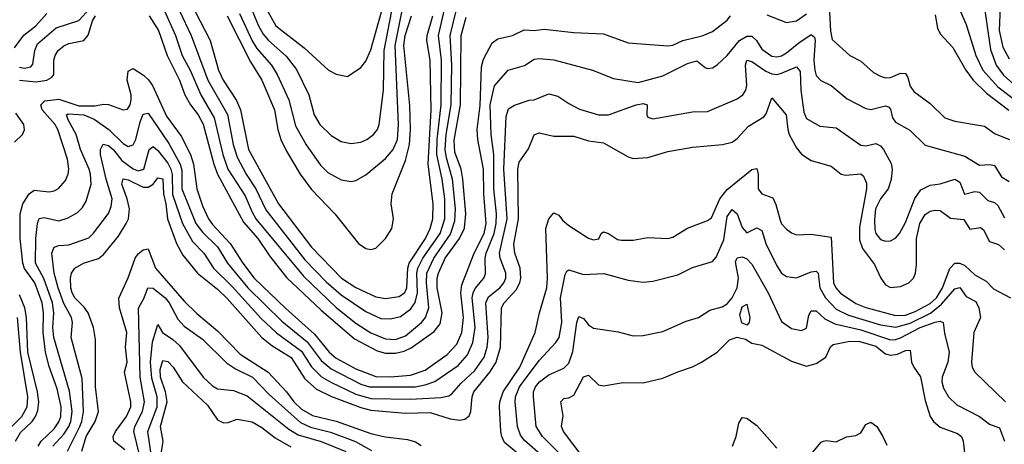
# Model space of a CAD drawing. Header units: inches. Extents: x 990535 to 1117859, y 769386 to 892122.
# Tile 1056 of 1056: x 1081231 to 1085210, y 865958 to 867674. Entities that reach past the tile are written whole.
import ezdxf

# ---------------------------------------------------------------- set-up
doc = ezdxf.new("R2010")
doc.units = ezdxf.units.IN
doc.header["$MEASUREMENT"] = 0
doc.layers.add('B0886', color=7, linetype='Continuous')

msp = doc.modelspace()

# ---------------------------------------------------------------- linework, layer by layer
at = {"layer": 'B0886', "color": 5}
for points, elevation in [([(1081230, 867482.8), (1081250, 867478.3), (1081276.7, 867483.3), (1081285, 867495), (1081291.9, 867550), (1081303.5, 867576.5), (1081378.4, 867641.6), (1081470, 867671), (1081558.6, 867770)], 4640), ([(1081898.2, 867790), (1082001.4, 867590), (1082035.1, 867470), (1082053.8, 867430), (1082107.3, 867347.3), (1082123.5, 867310), (1082155.9, 867150), (1082277.6, 866930), (1082410, 866755), (1082531, 866630), (1082590, 866591.8), (1082670, 866553.9), (1082710, 866547.4), (1082764.7, 866555.3), (1082788, 866572), (1082796.2, 866590), (1082799.3, 866670), (1082804.5, 866690), (1082871.2, 866790), (1082890.2, 866830), (1082900.9, 866870), (1082901.9, 866930), (1082882, 867090), (1082894.2, 867310), (1082890.2, 867510), (1082875.9, 867590), (1082877.2, 867610), (1082900.8, 867690)], 4680), ([(1085195.9, 867790), (1085189.3, 867630.7), (1085203.5, 867563.5), (1085230, 867516.5)], 4680), ([(1081877.6, 867710), (1081923.5, 867610), (1081992.1, 867430), (1082070.5, 867290.5), (1082094.2, 867170), (1082110, 867118.4), (1082145.7, 867050), (1082185.2, 866990), (1082225.2, 866905.2), (1082383, 866703), (1082470, 866614.4), (1082530, 866562.7), (1082630, 866495.4), (1082690, 866466.8), (1082730, 866465.4), (1082770, 866473.9), (1082810, 866503.8), (1082828.7, 866531.3), (1082838.6, 866570), (1082836.3, 866650), (1082839.6, 866670), (1082860.5, 866710), (1082929.7, 866810), (1082949.3, 866870), (1082948.6, 866950), (1082937.7, 867030), (1082916.8, 867130), (1082917.7, 867190), (1082934.8, 867330), (1082935.5, 867510), (1082923.9, 867610), (1082955.5, 867750)], 4660), ([(1082162.5, 867730), (1082196.2, 867650), (1082215.6, 867615.6), (1082237.2, 867590), (1082307.5, 867527.5), (1082350, 867472.4), (1082399.3, 867370), (1082421.5, 867290), (1082444.3, 867250), (1082490, 867205.7), (1082530, 867181.6), (1082570, 867173.4), (1082610, 867179.4), (1082633.5, 867190), (1082660.8, 867210), (1082676.8, 867230), (1082684.2, 867250), (1082701.4, 867390), (1082703.6, 867550), (1082735.2, 867710)], 4760), ([(1082209.7, 867750), (1082266.6, 867650), (1082380.6, 867560.6), (1082479.6, 867470), (1082510, 867454), (1082555.9, 867444.1), (1082610, 867481.1), (1082630, 867506.8), (1082650, 867552.3), (1082693.3, 867706.7)], 4780), ([(1084502.6, 867730), (1084507.6, 867627.6), (1084514.6, 867594.6), (1084585, 867530), (1084630, 867507), (1084681.4, 867461.4), (1084710, 867445.4), (1084730, 867439.4), (1084750, 867440.1), (1084790, 867458.4), (1084810, 867457.1), (1084820.3, 867440.3), (1084830, 867406), (1084844.3, 867384.3), (1084910, 867335.4), (1084970, 867278.2), (1085010, 867263.5), (1085130, 867243.8), (1085172.6, 867212.6), (1085230.6, 867190)], 4580), ([(1085128, 867730), (1085154.2, 867554.3), (1085176.5, 867490), (1085205.9, 867450), (1085293.2, 867373.2)], 4660), ([(1081210, 867560.7), (1081248.5, 867611.5), (1081295.8, 867650), (1081341.2, 867698.8)], 4660), ([(1081229.9, 867430.1), (1081297.4, 867422.6), (1081340.3, 867430), (1081359.4, 867440.6), (1081368.9, 867451.1), (1081369.4, 867510), (1081374, 867530), (1081386.8, 867550), (1081410, 867568.8), (1081430, 867577.7), (1081490.3, 867589.7), (1081508.2, 867611.8), (1081525.8, 867670), (1081537.6, 867690)], 4620), ([(1081305.7, 865950), (1081317.5, 865970), (1081370, 866020.4), (1081390, 866048.7), (1081397, 866070), (1081399, 866110), (1081382.1, 866182.1), (1081350, 866272.9), (1081335.6, 866330), (1081325.5, 866410), (1081327.4, 866490), (1081322.7, 866530), (1081292.1, 866610), (1081250, 866668.6), (1081243.6, 866690), (1081233.8, 866790), (1081232.8, 866890), (1081244.5, 866930), (1081270, 866971), (1081290, 866984.8), (1081350, 866978.5), (1081370, 866982.3), (1081387.9, 866992.1), (1081416, 867024), (1081427, 867050), (1081429.9, 867070), (1081424.7, 867110), (1081385, 867230), (1081372.6, 867252.6), (1081322, 867310), (1081316.2, 867330), (1081333.1, 867346.9), (1081390, 867352.6), (1081470, 867326.7), (1081534.3, 867325.7), (1081570, 867333.1), (1081590, 867331.1), (1081650, 867310.1), (1081667.1, 867312.9), (1081678.3, 867330), (1081681.6, 867350), (1081681.1, 867370), (1081665.5, 867430), (1081670, 867466.5), (1081690, 867476.4), (1081732.1, 867450), (1081751.6, 867431.5), (1081767.6, 867407.6), (1081824.4, 867284.4), (1081883.7, 867203.7), (1081921.3, 867130), (1081933.9, 867090), (1081946.7, 866990), (1081970, 866922), (1081993.9, 866870), (1082010, 866846.6), (1082082.1, 866770), (1082132.3, 866690), (1082178.3, 866630), (1082306.6, 866506.6), (1082422.9, 866402.9), (1082482, 866330), (1082510, 866306.2), (1082590, 866263.1), (1082670, 866232.6), (1082730, 866230.7), (1082810, 866237.4), (1082870, 866257.3), (1082958.6, 866321.4), (1082997.2, 866362.8), (1083018, 866410), (1083024.5, 866470), (1083014, 866570), (1083017.3, 866602.7), (1083067, 866730), (1083107.7, 866810), (1083116.6, 866850), (1083106.3, 866970), (1083105.1, 867070), (1083081.8, 867190), (1083079.6, 867230), (1083092, 867328), (1083096.6, 867483.4), (1083105.8, 867514.2), (1083139.7, 867580.3), (1083163.1, 867596.9), (1083222.9, 867610), (1083270, 867632.8), (1083310, 867630.2), (1083350, 867635.9), (1083470, 867622.6), (1083590, 867617.1), (1083690, 867580.9), (1083850, 867568.7), (1083870, 867571.6), (1083910.4, 867589.6), (1083989.3, 867609.3), (1084030, 867626.2), (1084090, 867671.8), (1084103.8, 867690)], 4580), ([(1081754.6, 867690), (1081792.2, 867630), (1081826.7, 867530), (1081877.6, 867430), (1081899, 867370), (1081921.9, 867330), (1081952.7, 867290), (1081972.5, 867252.5), (1082015.9, 867090), (1082030.5, 867050), (1082135.6, 866855.6), (1082193.1, 866790), (1082240, 866720), (1082310, 866632.2), (1082450, 866500.5), (1082583.7, 866383.8), (1082675.5, 866335.5), (1082710, 866326.2), (1082750, 866325.8), (1082785.3, 866334.7), (1082812.7, 866347.3), (1082906.1, 866413.9), (1082930, 866445.4), (1082938.4, 866490), (1082917.8, 866590), (1082918, 866630), (1082922.9, 866650), (1082950.7, 866710), (1083009, 866790), (1083029, 866831), (1083033.8, 866890), (1083022.4, 867030), (1083014.5, 867070), (1082990, 867138.8), (1082987.2, 867187.2), (1083012.5, 867330), (1083015.7, 867610), (1083035.1, 867684.9)], 4620), ([(1081816, 867710), (1081860.2, 867610), (1081888.1, 867530), (1081920.4, 867470), (1081963.1, 867370), (1082017, 867277), (1082052.6, 867130), (1082071.8, 867070), (1082141.8, 866961.8), (1082170, 866896), (1082185.8, 866870), (1082377.6, 866637.6), (1082510, 866511.1), (1082590, 866447.2), (1082650, 866409.1), (1082710, 866384.4), (1082750, 866381.6), (1082790, 866396.4), (1082854.3, 866450), (1082871.5, 866470), (1082884.2, 866510), (1082874.7, 866610), (1082876.3, 866650), (1082904.5, 866710), (1082972, 866808), (1082990, 866860.7), (1082992.8, 866910), (1082979.7, 867030), (1082955.4, 867115.4), (1082950, 867150), (1082954, 867210), (1082974.4, 867330), (1082977.4, 867490), (1082971.3, 867610), (1082995, 867710)], 4640), ([(1082070, 867690), (1082163.9, 867503.9), (1082210, 867429.4), (1082260.4, 867310), (1082274.4, 867230), (1082286.9, 867190), (1082310, 867142.5), (1082365.2, 867050), (1082410, 866987.7), (1082504.8, 866890), (1082599.7, 866770), (1082630, 866749.3), (1082650, 866745.2), (1082669.8, 866750.2), (1082710, 866790.2), (1082735.6, 866830), (1082741.6, 866870), (1082732.5, 866930), (1082736, 866970), (1082790, 867105.2), (1082806.2, 867170), (1082810.7, 867230), (1082807.6, 867327.6), (1082783.8, 867570), (1082789.4, 867610), (1082815, 867690)], 4720), ([(1082119.5, 867699.5), (1082170, 867589.3), (1082190, 867558.4), (1082248.9, 867490), (1082272.1, 867452.1), (1082319.3, 867350), (1082345.1, 867245.1), (1082388.8, 867168.8), (1082446.1, 867086.1), (1082476.5, 867056.5), (1082530, 867027.1), (1082570, 867020.6), (1082590, 867024.1), (1082630, 867047), (1082710, 867113.6), (1082740.8, 867150), (1082757.2, 867190), (1082761.9, 867250), (1082748, 867570), (1082774.9, 867705.1)], 4740), ([(1084250, 867693.8), (1084330, 867663), (1084370, 867669.1), (1084410, 867698.1)], 4580), ([(1084930, 867694), (1084940.4, 867640.4), (1084950, 867616.5), (1085001.3, 867561.3), (1085053.8, 867470), (1085084.2, 867430), (1085137.3, 867377.3), (1085228.4, 867308.4)], 4620), ([(1085030.8, 867710), (1085055.4, 867655.4), (1085094.5, 867530), (1085123.4, 867470), (1085183.3, 867403.3), (1085262.7, 867342.7)], 4640), ([(1081365.1, 865950), (1081410, 865999), (1081430, 866030), (1081437.4, 866050), (1081443.1, 866090), (1081432.9, 866172.9), (1081369.7, 866390), (1081364.6, 866430), (1081369.1, 866490), (1081363.3, 866530), (1081328.2, 866628.2), (1081295.5, 866690), (1081296.8, 866790), (1081302.8, 866850), (1081310, 866870.2), (1081330, 866874.4), (1081390, 866861.8), (1081427.2, 866872.8), (1081465.2, 866894.8), (1081484.6, 866915.4), (1081499.2, 866940.8), (1081520.4, 867010), (1081517.9, 867050), (1081511.7, 867070), (1081477.4, 867150), (1081459.9, 867210), (1081426.5, 867270), (1081421, 867290), (1081426.8, 867293.2), (1081490, 867289.5), (1081531.9, 867271.9), (1081590.9, 867230.9), (1081650, 867174.1), (1081670, 867162.1), (1081690, 867168.6), (1081700.6, 867190), (1081718, 867261.9), (1081730, 867292.8), (1081750, 867295.9), (1081834.4, 867174.4), (1081879.6, 867090), (1081885.9, 867066), (1081885.9, 866990), (1081943.6, 866850), (1081970, 866814.9), (1082030, 866755.9), (1082071.6, 866690), (1082153.3, 866590), (1082290, 866455.7), (1082392.2, 866372.2), (1082450, 866297.3), (1082490, 866263.4), (1082610, 866201.3), (1082644.4, 866190), (1082829.3, 866190.7), (1082870, 866198.1), (1082908.5, 866211.5), (1083003.3, 866276.8), (1083040.7, 866319.3), (1083062.9, 866370), (1083071, 866430), (1083060.2, 866550), (1083063.3, 866570), (1083072, 866588), (1083106.7, 866630), (1083113.2, 866646.8), (1083112.7, 866710), (1083116.6, 866730), (1083147.9, 866810), (1083157, 866850), (1083157.3, 866890), (1083146.8, 866990), (1083146.9, 867130), (1083135.8, 867210), (1083132, 867330), (1083150, 867407.2), (1083205.6, 867470), (1083270.4, 867489.6), (1083310, 867514.3), (1083330, 867518), (1083390, 867512.5), (1083546, 867470), (1083630, 867436.3), (1083730, 867420.6), (1083830, 867447.6), (1083930, 867497), (1083967.5, 867507.5), (1084000.4, 867480.4), (1084010, 867476.9), (1084030, 867480.2), (1084050, 867491.3), (1084090, 867530.2), (1084139.5, 867590), (1084170, 867607.2), (1084190, 867607.1), (1084208.7, 867590), (1084230, 867555.7), (1084270, 867526.9), (1084290, 867523.5), (1084310, 867527.8), (1084330, 867539.8), (1084378.9, 867581.1), (1084430, 867614.8), (1084443.3, 867603.3), (1084445, 867590), (1084439.5, 867510), (1084443.9, 867470), (1084450, 867449), (1084468.4, 867428.4), (1084510, 867408.1), (1084574.8, 867354.8), (1084650, 867314.8), (1084670, 867310.8), (1084730, 867326), (1084742.2, 867322.2), (1084750, 867312.4), (1084758.2, 867278.2), (1084770, 867259.7), (1084827.5, 867227.5), (1084890, 867166.5), (1085050, 867123.3), (1085110, 867086.7), (1085150, 867089.6), (1085170, 867084.8), (1085198.8, 867038.8), (1085230, 867019.8)], 4560), ([(1081424.5, 865930), (1081474.9, 866030), (1081482.6, 866050), (1081488.5, 866090), (1081483.3, 866223.3), (1081439.4, 866390), (1081444.2, 866450), (1081440.2, 866470), (1081410, 866527), (1081386.4, 866590), (1081370.2, 866650), (1081361, 866730), (1081370, 866754.8), (1081390, 866761.9), (1081430, 866763.8), (1081510, 866793.2), (1081530, 866810.9), (1081589.5, 866890.5), (1081600.5, 866919.5), (1081605.4, 866950), (1081580.9, 867030), (1081558.3, 867130), (1081557.2, 867150), (1081568.4, 867171.6), (1081590, 867165.3), (1081610, 867148.8), (1081644.6, 867104.6), (1081690, 867072.1), (1081710, 867063.5), (1081733.3, 867070), (1081753.8, 867150), (1081770, 867161.9), (1081790, 867145.5), (1081830, 867094.9), (1081842.4, 867070), (1081847.9, 867047.9), (1081848.2, 866968.2), (1081888.7, 866850), (1081930, 866777.6), (1081975.1, 866730), (1082014.2, 866670), (1082090, 866595.8), (1082207.1, 866467.1), (1082268.4, 866408.4), (1082370, 866333.8), (1082410.8, 866270.8), (1082451.2, 866231.2), (1082488.5, 866208.5), (1082590, 866161.2), (1082650, 866143.3), (1082810, 866141), (1082933, 866147), (1082965.7, 866154.4), (1082977.5, 866162.5), (1083014.5, 866205.5), (1083070, 866256.6), (1083107.9, 866310), (1083120.5, 866350), (1083124, 866390), (1083114.6, 866530), (1083126.2, 866553.8), (1083170.8, 866590), (1083187.9, 866610), (1083195.4, 866630), (1083195.8, 866650), (1083172.6, 866710), (1083169.4, 866730), (1083201.5, 866870), (1083187.3, 867070), (1083196.9, 867283.1), (1083205.9, 867314.1), (1083230, 867328.5), (1083290, 867349.3), (1083310, 867350.1), (1083370, 867375.1), (1083405.8, 867365.7), (1083450, 867335.2), (1083492.8, 867312.8), (1083570, 867289.6), (1083610, 867289.6), (1083722.2, 867330), (1083750, 867335.7), (1083767, 867330), (1083765.4, 867290), (1083770, 867280.4), (1083790, 867273.6), (1083950, 867301.4), (1084010, 867302.7), (1084130, 867354.7), (1084153.2, 867370), (1084164.9, 867390), (1084169.9, 867410), (1084163.6, 867490), (1084170, 867510.1), (1084190, 867505.7), (1084246.1, 867466.1), (1084270, 867454.9), (1084290, 867452.9), (1084310, 867457.9), (1084370, 867483.3), (1084385.3, 867465.3), (1084387.6, 867390), (1084399.9, 867299.9), (1084410, 867275), (1084464.4, 867244.4), (1084530, 867236.6), (1084630, 867167.4), (1084650, 867164.1), (1084690, 867174.5), (1084710, 867163.9), (1084721.1, 867150), (1084752.9, 867092.9), (1084757.2, 867070), (1084752.1, 867027.9), (1084740.9, 866990), (1084709.8, 866950.2), (1084689.8, 866910), (1084685.1, 866865.1), (1084686.7, 866826.7), (1084690.8, 866810), (1084710, 866785.9), (1084730, 866778.6), (1084750, 866780.7), (1084770, 866791.6), (1084786.5, 866810), (1084810, 866855), (1084848.7, 866951.3), (1084873.1, 866986.9), (1084910, 867004.8), (1084950.2, 867010.2), (1085010, 867029.4), (1085030, 867017.6), (1085049.5, 866969.5), (1085090, 866980.1), (1085110, 866976.8), (1085142.9, 866942.9), (1085170, 866935), (1085183.6, 866923.6), (1085210, 866874)], 4540), ([(1081481.9, 865930), (1081499.7, 865990), (1081535.9, 866050), (1081549.9, 866090), (1081537.3, 866190), (1081538.2, 866381.8), (1081529.9, 866430), (1081507.6, 866490), (1081492.4, 866512.4), (1081453.5, 866550), (1081443.1, 866570), (1081438, 866590), (1081437.2, 866630), (1081441.2, 866650), (1081453.5, 866670), (1081489.6, 866690.4), (1081550, 866709.1), (1081570, 866725.3), (1081630, 866799.8), (1081661.9, 866850), (1081671.3, 866870), (1081675.6, 866910), (1081666, 866950), (1081643.3, 867010), (1081648.9, 867031.1), (1081670, 867027.2), (1081730, 866997.1), (1081750, 866997.5), (1081771.1, 867008.9), (1081790, 867035.2), (1081810, 867031.3), (1081812, 866970), (1081821.9, 866930), (1081828.5, 866870), (1081865.4, 866770), (1081890, 866721.9), (1081949.4, 866649.4), (1082030, 866585.3), (1082070, 866547.3), (1082209.5, 866389.5), (1082250, 866357.1), (1082328.3, 866308.3), (1082383.2, 866223.2), (1082430, 866181.3), (1082491.4, 866151.4), (1082610, 866106.8), (1082650, 866096.5), (1082790, 866083.4), (1082890, 866087.1), (1082970, 866060.5), (1083010, 866055.5), (1083030, 866059.2), (1083046.9, 866073.1), (1083053.8, 866090), (1083059.6, 866150), (1083066.3, 866170), (1083131.2, 866250), (1083156.9, 866290), (1083173.5, 866350), (1083178.7, 866510), (1083188.3, 866530), (1083237.5, 866582.5), (1083251.7, 866610), (1083256.1, 866630), (1083253.6, 866670), (1083231.9, 866730), (1083227.4, 866767.4), (1083246.2, 866870), (1083244.3, 867070), (1083250, 867098.9), (1083287.1, 867152.9), (1083310, 867209.1), (1083330, 867216.4), (1083390, 867203), (1083470, 867203.2), (1083530, 867184.6), (1083590, 867176.5), (1083690, 867119.3), (1083710, 867113.5), (1083770, 867117.4), (1083850, 867140.9), (1083950, 867158.5), (1084070.5, 867169.5), (1084110, 867179.3), (1084130, 867193.7), (1084176.7, 867243.3), (1084238.2, 867281.8), (1084246.9, 867293.1), (1084270, 867358), (1084328.8, 867290), (1084334.5, 867230), (1084340.5, 867210), (1084370, 867155.8), (1084390, 867130.2), (1084430, 867105.5), (1084510, 867082.6), (1084550, 867049.4), (1084570, 867045.3), (1084630, 867051.3), (1084641.4, 867041.4), (1084653, 867013), (1084653.1, 866990), (1084624.6, 866835.4), (1084624.3, 866784.3), (1084636.7, 866750), (1084685, 866685), (1084710.5, 866630), (1084730, 866602.3), (1084750, 866592.3), (1084790, 866596), (1084824.4, 866610), (1084843.2, 866630), (1084850.9, 866650), (1084855.1, 866684.9), (1084854.9, 866790), (1084868.4, 866850), (1084890, 866886.5), (1084910, 866900.6), (1084930, 866904.7), (1084950, 866902.4), (1084992.3, 866872.3), (1085046.5, 866866.5), (1085070, 866827.8), (1085113.9, 866833.9), (1085125, 866825), (1085150, 866778.2), (1085186.1, 866766.1), (1085210, 866744.4)], 4520), ([(1081210, 867179.4), (1081242.7, 867210), (1081250.6, 867229.4), (1081248.4, 867250), (1081215.8, 867295.8)], 4620), ([(1083439.3, 865759.3), (1083190, 865965.6), (1083178.8, 865990), (1083175.3, 866010), (1083170.5, 866110), (1083171.7, 866130), (1083185.2, 866170), (1083251.6, 866270), (1083314.4, 866410), (1083331.1, 866490), (1083360.9, 866590), (1083363.4, 866630), (1083357.5, 866830), (1083370, 866869.1), (1083390, 866893.4), (1083410, 866884.4), (1083423.9, 866863.9), (1083450, 866842.5), (1083530, 866791.3), (1083550, 866784.2), (1083571.6, 866788.4), (1083580.5, 866810), (1083590, 866817.4), (1083610, 866810.2), (1083646.4, 866786.4), (1083663.4, 866783.4), (1083710, 866783), (1083770, 866793.5), (1083850, 866790.2), (1083870, 866795.4), (1083930, 866831.6), (1084010, 866862.5), (1084026.5, 866873.5), (1084060, 866950), (1084090, 866988.1), (1084190, 867068.4), (1084210, 867072.2), (1084215.1, 867050), (1084215.7, 866990), (1084230.1, 866970.1), (1084274.3, 866954.3), (1084287.2, 866927.2), (1084303.6, 866863.6), (1084310, 866849.2), (1084330, 866828.2), (1084350, 866812.8), (1084370, 866805), (1084430, 866807.8), (1084510, 866795.8), (1084519.4, 866610), (1084528.7, 866590), (1084548.2, 866568.2), (1084610, 866526.9), (1084650.5, 866510.5), (1084770, 866478), (1084810, 866480.5), (1084850, 866494.4), (1084910, 866526.5), (1084936.1, 866550), (1084959.5, 866590), (1084990, 866668.8), (1085010, 866690.1), (1085030, 866690.1), (1085050, 866681.3), (1085090, 866643.1), (1085137, 866617), (1085165.9, 866585.9), (1085234.5, 866550)], 4480), ([(1083434, 865830), (1083270, 865974.9), (1083255.4, 865995.4), (1083242.9, 866030), (1083233.3, 866130), (1083234.9, 866150), (1083250.2, 866190), (1083330, 866297.1), (1083398.1, 866370), (1083411.4, 866390), (1083421.9, 866450), (1083416.5, 866550), (1083435.8, 866644.2), (1083442.7, 866657.3), (1083450, 866662.7), (1083510, 866644.7), (1083591, 866649), (1083690, 866621.2), (1083750, 866613.7), (1083790, 866617.3), (1083890, 866643.2), (1083950, 866672), (1084030, 866696.9), (1084046.1, 866713.9), (1084075.8, 866784.2), (1084090, 866878.7), (1084110, 866906.7), (1084130, 866889.1), (1084150, 866834.4), (1084170, 866812.7), (1084210, 866832.4), (1084230, 866822), (1084245.6, 866770), (1084290, 866679.7), (1084310, 866650.2), (1084330, 866635.6), (1084370, 866631.1), (1084430, 866655.1), (1084450, 866657.8), (1084457.6, 866650), (1084464.4, 866590), (1084486.8, 866550), (1084530, 866504.1), (1084579.9, 866479.9), (1084710, 866440.2), (1084771.1, 866431.1), (1084830, 866447.6), (1084911.8, 866488.2), (1084956.2, 866523.8), (1085010, 866586.5), (1085030, 866591.6), (1085055.9, 866556), (1085094.9, 866534.9), (1085107.3, 866510), (1085113, 866470), (1085086.6, 866410), (1085077.2, 866290), (1085079.6, 866270), (1085090.3, 866250), (1085214.9, 866130)], 4460), ([(1081655.8, 865935.8), (1081612.1, 865970), (1081608.8, 865990), (1081617.9, 866010), (1081663.4, 866070), (1081679.8, 866110), (1081680.2, 866130), (1081654.9, 866250), (1081664.9, 866290), (1081659.3, 866350), (1081664.4, 866410), (1081634.5, 866510), (1081631.6, 866548.4), (1081670, 866630.9), (1081698.2, 866710), (1081710, 866728.3), (1081730, 866744.4), (1081750, 866748.3), (1081779.4, 866670), (1081896.1, 866536.1), (1081946.7, 866486.7), (1082030, 866417.2), (1082121.8, 866321.8), (1082234.8, 866250), (1082309.3, 866170), (1082338.8, 866130), (1082370, 866100.2), (1082414.4, 866074.4), (1082510, 866050.9), (1082650, 866001.7), (1082708.4, 865988.4), (1082797.6, 865977.6), (1082830, 865967.3), (1082852.9, 865952.9)], 4480), ([(1083484, 865850), (1083343.7, 865990), (1083318.4, 866030), (1083306.9, 866150), (1083307.9, 866170), (1083315.6, 866190), (1083331, 866210), (1083370, 866239.1), (1083430, 866265.7), (1083450, 866285.4), (1083466.5, 866333.5), (1083482.3, 866450), (1083490, 866475.2), (1083510, 866465.8), (1083530, 866440.2), (1083550, 866427.3), (1083650, 866412.4), (1083710, 866396.2), (1083750, 866398), (1083830, 866414.2), (1083924, 866456), (1083974, 866470), (1084019.6, 866500.4), (1084070, 866513.7), (1084090, 866525.7), (1084110, 866550.1), (1084130.9, 866590), (1084136, 866630), (1084123.9, 866696.1), (1084130, 866712.1), (1084150, 866715.2), (1084170, 866707.5), (1084190, 866685.9), (1084255.7, 866570), (1084310, 866454.9), (1084350, 866426.7), (1084390, 866418.2), (1084410, 866427.6), (1084420.3, 866479.7), (1084430, 866497.1), (1084450, 866496.8), (1084484.8, 866464.8), (1084524.4, 866444.4), (1084630, 866420.2), (1084750, 866380.5), (1084770, 866381), (1084790, 866388.5), (1084869.9, 866430), (1084930, 866451.5), (1084950, 866456.3), (1084962.8, 866450), (1084967.6, 866407.6), (1084987.4, 866330), (1084982.1, 866290), (1084959.2, 866230), (1084957.1, 866210), (1084964.3, 866184.3), (1084983.9, 866150), (1085018, 866118), (1085109.7, 866069.7), (1085150, 866039.2), (1085190, 866023.9), (1085210.1, 865970.1)], 4440), ([(1081214, 865970), (1081234.7, 866005.3), (1081281, 866050), (1081295.4, 866070), (1081304.9, 866095.1), (1081308.6, 866130), (1081303.4, 866170), (1081263.8, 866330), (1081259.2, 866470), (1081251.9, 866510), (1081230, 866562.2)], 4620), ([(1081716.7, 865910), (1081691.8, 866010), (1081696.5, 866030), (1081726.9, 866090), (1081735, 866130), (1081717.6, 866230), (1081711.4, 866508.6), (1081734.1, 866550), (1081749, 866591), (1081770, 866589.5), (1081819.4, 866550), (1081834.8, 866530), (1081870, 866463.2), (1081895.9, 866435.9), (1081970, 866383.3), (1082066.8, 866286.8), (1082103.4, 866263.4), (1082172, 866230), (1082238.8, 866158.8), (1082366.1, 866046.1), (1082406.7, 866026.7), (1082487.6, 866007.6), (1082588.8, 865968.8), (1082652.7, 865932.7)], 4460), ([(1081150, 865981.9), (1081240.1, 866070), (1081261.2, 866110), (1081264.3, 866150), (1081234.6, 866330), (1081222.7, 866470)], 4640), ([(1081765.9, 865890), (1081748.7, 866010), (1081786.6, 866110), (1081786.8, 866150), (1081764.8, 866224.8), (1081759.6, 866290), (1081767.9, 866372.1), (1081790, 866442.4), (1081808, 866410), (1081850, 866381.9), (1081877.2, 866357.2), (1081972.3, 866230), (1082010, 866194.4), (1082030, 866182.3), (1082095.6, 866175.6), (1082150, 866154), (1082318.9, 866018.9), (1082355.9, 865995.9), (1082450, 865969.5), (1082548.6, 865928.6)], 4440), ([(1083504, 865910), (1083428.3, 866010), (1083420.3, 866030), (1083426.8, 866073.2), (1083417.7, 866130), (1083430, 866143.5), (1083450, 866145.5), (1083470, 866156.8), (1083510, 866231.2), (1083530, 866237.8), (1083570, 866199), (1083590, 866194.9), (1083670, 866207.1), (1083750, 866206.7), (1083830, 866224.7), (1083890, 866251.3), (1083950, 866271.1), (1083986.6, 866290), (1084050, 866331), (1084099.6, 866380.4), (1084130, 866391.5), (1084163.5, 866383.5), (1084190, 866367.4), (1084230, 866359.2), (1084350, 866294.3), (1084410, 866273.4), (1084450, 866284.8), (1084488.6, 866310), (1084507.5, 866352.4), (1084518.4, 866361.6), (1084585.2, 866374.8), (1084626.3, 866373.7), (1084690, 866355.2), (1084730, 866323.4), (1084750, 866317.6), (1084777.6, 866322.4), (1084810, 866337.1), (1084830, 866338), (1084835, 866290), (1084843.5, 866270), (1084870.8, 866230.8), (1084890, 866135.3), (1084909.7, 866069.7), (1084923.5, 866050), (1084950, 866026.9), (1085021, 866001), (1085037.4, 865990), (1085043.9, 865970), (1085050, 865913)], 4420), ([(1081801.4, 865910), (1081811.1, 865970), (1081800.2, 866030), (1081826.7, 866130), (1081820.1, 866170), (1081800.5, 866230), (1081799.3, 866260.7), (1081810, 866296.6), (1081830, 866293.2), (1081852, 866270), (1081889.2, 866210), (1081990, 866115.7), (1082030, 866057.5), (1082054.6, 866045.4), (1082073.5, 866046.5), (1082110, 866060.2), (1082170, 866048.3), (1082210, 866025.5), (1082263.8, 865983.8), (1082327.3, 865947.3)], 4420), ([(1084112, 865950), (1084125.9, 865990), (1084136.7, 866043.4), (1084150, 866066.5), (1084170, 866063.2), (1084210, 866033.5), (1084290, 865941.7)], 4380), ([(1084430, 865918.3), (1084470, 865966), (1084479.3, 865970), (1084490, 865972.9), (1084530, 865968), (1084571.7, 865988.3), (1084610, 865993.8), (1084630, 866004.5), (1084650, 866038.4), (1084670, 866047.8), (1084694, 866030), (1084719.4, 865990), (1084734.6, 865954.6)], 4380)]:
    msp.add_lwpolyline(points, dxfattribs=dict(at, elevation=elevation))
at = {"layer": 'B0886', "color": 5, "elevation": 4420}
msp.add_lwpolyline([(1084170, 866439.2), (1084149.6, 866449.6), (1084140.8, 866480.7), (1084150, 866513.2), (1084170, 866524.9), (1084181.5, 866470), (1084178.8, 866450)], close=True, dxfattribs=at)

doc.saveas('drawing.dxf')
